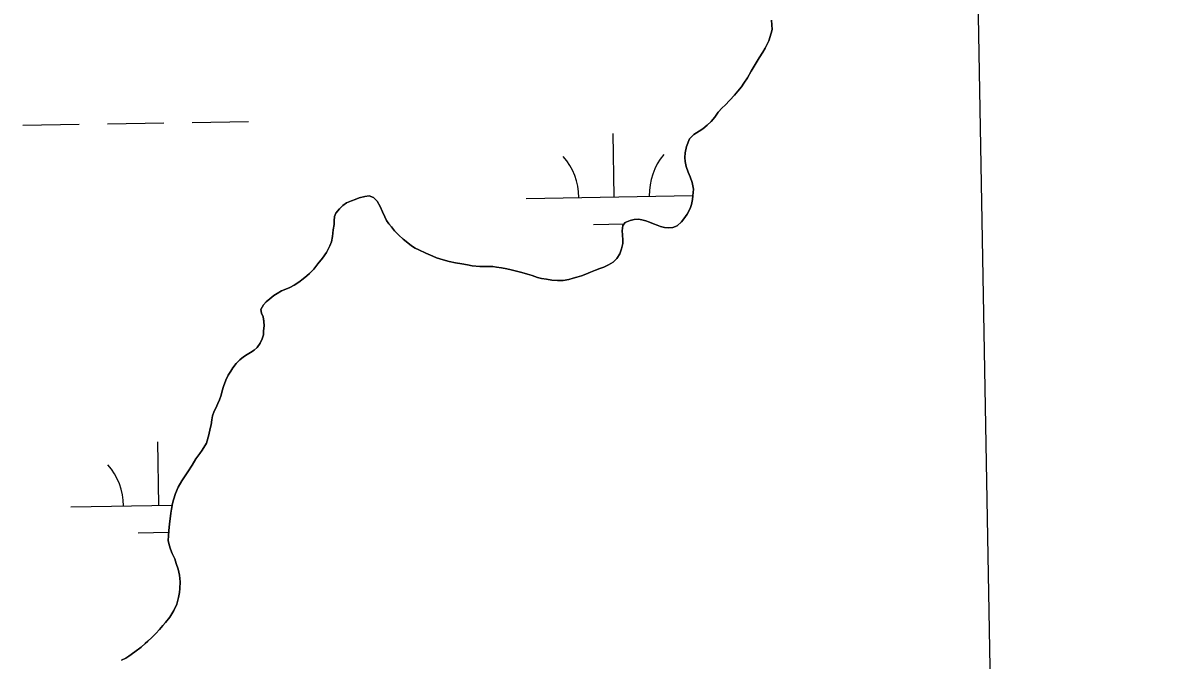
# Model space of a CAD drawing. Extents: x 3887375 to 3925618, y 296674 to 322633.
# Drawn here: x 3922768 to 3923418, y 313768 to 314131 of the extents above; entities that cross this region are included whole.
import ezdxf

# ---------------------------------------------------------------- set-up
doc = ezdxf.new("R2010")
doc.units = 0
for name, color, linetype in [('V-GRID-FRAM', 7, 'Continuous'), ('V-TOPO-SHOR', 7, 'Continuous'), ('V-WETL-SWMP', 7, 'Continuous')]:
    doc.layers.add(name, color=color, linetype=linetype)

msp = doc.modelspace()

# ---------------------------------------------------------------- linework, layer by layer
at = {"layer": 'V-GRID-FRAM'}
msp.add_lwpolyline([(3891343.33, 320285.84), (3923192.81, 320832.52), (3923512.79, 302652.88), (3891647.44, 302105.93), (3891343.33, 320285.84)], dxfattribs=at)
at = {"layer": 'V-TOPO-SHOR'}
for points in [[(3923147.93, 314027.32), (3923148.41, 314030.17), (3923148.65, 314032.24), (3923149.04, 314035.95), (3923148.39, 314039.83), (3923147.15, 314043), (3923146.09, 314045.66), (3923144.93, 314048.92), (3923144.29, 314051.76), (3923144.1, 314054.09), (3923144.24, 314056.59), (3923145.15, 314060.3), (3923146.83, 314064.55), (3923149.29, 314067.16), (3923152.21, 314068.92), (3923154.43, 314070.41), (3923156.82, 314072.33), (3923159.04, 314074.51), (3923161.08, 314076.95), (3923163.12, 314079.81), (3923165.42, 314082.25), (3923166.96, 314083.82), (3923169.6, 314086.52), (3923172.33, 314089.4), (3923174.2, 314091.66), (3923176.32, 314094.27), (3923177.59, 314096.18), (3923179.63, 314099.39), (3923181.74, 314103.03), (3923184.02, 314106.94), (3923186.31, 314110.67), (3923188.35, 314113.79), (3923189.78, 314116.22), (3923191.81, 314120.3), (3923193.23, 314124.62), (3923193.63, 314126.78), (3923193.6, 314129.46), (3923193.32, 314132.04)], [(3922931.14, 313988.12), (3922933.52, 313990.65), (3922935.9, 313993.61), (3922938.37, 313996.74), (3922940.66, 314000.12), (3922942.69, 314003.85), (3922943.52, 314006.1), (3922944.18, 314009.22), (3922944.48, 314012.84), (3922945.05, 314015.95), (3922945.12, 314018.1), (3922945.26, 314020.52), (3922946.1, 314022.34), (3922948.15, 314024.77), (3922950.02, 314026.69), (3922952.16, 314028.18), (3922954.99, 314029.5), (3922957.05, 314030.22), (3922959.37, 314031.02), (3922962.46, 314031.91), (3922964.87, 314032.2), (3922967.38, 314031.28), (3922969.56, 314029.23), (3922971.23, 314026.24), (3922972.56, 314023.23), (3922973.8, 314020.23), (3922974.77, 314018.26), (3922976.17, 314016.29), (3922977.56, 314014.58), (3922979.4, 314012.36), (3922981.84, 314009.98), (3922984.28, 314007.59), (3922986.89, 314005.46), (3922988.89, 314003.93), (3922991.15, 314002.49), (3922993.23, 314001.48), (3922997.04, 313999.71), (3923001.02, 313997.95), (3923003.27, 313997.11), (3923006.99, 313995.95), (3923010.45, 313995.03), (3923013.91, 313994.21), (3923017.53, 313993.56), (3923020.82, 313992.99), (3923023.5, 313992.42), (3923027.72, 313992.12), (3923031.52, 313992.08), (3923035.14, 313992.03), (3923037.21, 313991.79), (3923040.14, 313991.31), (3923043.08, 313990.74), (3923045.58, 313990.25), (3923048.52, 313989.51), (3923050.86, 313988.84), (3923052.85, 313988.35), (3923054.92, 313987.77), (3923057.43, 313986.93), (3923060.54, 313985.93), (3923062.71, 313985.35), (3923065.56, 313984.86), (3923068.67, 313984.38), (3923071.86, 313984.16), (3923075.04, 313984.19), (3923078.23, 313984.75), (3923080.72, 313985.38), (3923082.78, 313986.01), (3923085.45, 313986.81), (3923087.85, 313987.7), (3923090.68, 313988.85), (3923093.34, 313990), (3923095.83, 313990.89), (3923098.24, 313991.78), (3923100.81, 313993.01), (3923103.55, 313994.6), (3923105.6, 313996.6), (3923107.21, 313999.29), (3923108.12, 314002.06), (3923108.86, 314005.09), (3923109.01, 314007.15), (3923108.81, 314010.17), (3923108.61, 314012.41), (3923108.92, 314015.34), (3923110.2, 314017.08), (3923113.12, 314018.23), (3923115.44, 314018.86), (3923117.76, 314019.06), (3923119.75, 314018.57), (3923122, 314018.07), (3923124.07, 314017.23), (3923126.41, 314016.4), (3923128.49, 314015.56), (3923130.39, 314014.8), (3923132.55, 314014.31), (3923135.06, 314013.99), (3923137.38, 314014.28), (3923139.7, 314015.25), (3923142.17, 314017.52), (3923143.62, 314019.09), (3923145.49, 314021.86), (3923147.18, 314024.99), (3923147.93, 314027.32)], [(3922824.35, 313768.43), (3922826.83, 313769.58), (3922828.55, 313770.72), (3922831.88, 313773.09), (3922835.56, 313775.88), (3922837.86, 313777.89), (3922839.4, 313779.29), (3922841.53, 313781.21), (3922843.83, 313783.48), (3922845.88, 313785.82), (3922847.92, 313788.17), (3922849.28, 313789.83), (3922851.75, 313792.87), (3922854.12, 313796.6), (3922855.72, 313800.24), (3922856.8, 313803.96), (3922857.2, 313806.9), (3922857.52, 313809.05), (3922857.64, 313813.02), (3922857.35, 313816.72), (3922856.53, 313820.16), (3922855.46, 313823.34), (3922854.57, 313826), (3922853.16, 313829), (3922852.18, 313831.41), (3922851.38, 313833.9), (3922850.92, 313836.48), (3922850.98, 313838.98), (3922851.21, 313841.91), (3922851.59, 313845.97), (3922851.99, 313848.73), (3922852.39, 313852.01), (3922852.71, 313854.26), (3922853.27, 313857.45), (3922853.86, 313859.53), (3922855.02, 313863.16), (3922856.54, 313866.71), (3922858.65, 313870.35), (3922860.52, 313873.22), (3922861.96, 313875.48), (3922864.41, 313879.3), (3922866.62, 313882.77), (3922868.82, 313885.81), (3922870.18, 313887.81), (3922872.64, 313891.8), (3922873.96, 313896.38), (3922874.79, 313900.01), (3922875.2, 313902.17), (3922875.59, 313904.93), (3922876.09, 313907.27), (3922876.92, 313909.86), (3922877.85, 313911.68), (3922879.11, 313914.28), (3922879.95, 313916.27), (3922880.87, 313918.96), (3922881.53, 313921.38), (3922882.2, 313923.88), (3922883.53, 313927.6), (3922884.97, 313930.38), (3922886.41, 313932.72), (3922887.59, 313934.55), (3922889.55, 313936.98), (3922891.51, 313939.07), (3922893.65, 313940.82), (3922895.7, 313942.14), (3922897.5, 313943.19), (3922899.64, 313944.51), (3922901.43, 313946.16), (3922903.13, 313948.51), (3922904.14, 313950.93), (3922904.89, 313953.36), (3922905.03, 313955.51), (3922905.26, 313958.36), (3922905.23, 313960.94), (3922904.86, 313963.44), (3922903.89, 313965.67), (3922903.44, 313967.65), (3922904.96, 313970.25), (3922906.58, 313971.99), (3922908.54, 313973.74), (3922910.93, 313975.58), (3922912.73, 313976.8), (3922915.13, 313978.21), (3922917.7, 313979.27), (3922919.85, 313980.24), (3922922.33, 313981.48), (3922924.99, 313983.15), (3922927.55, 313985.07), (3922929.51, 313986.73), (3922931.14, 313988.12)]]:
    msp.add_lwpolyline(points, dxfattribs=at)
at = {"layer": 'V-WETL-SWMP'}
for p, q in [((3923193.32, 314132.04), (3923193.6, 314129.46)), ((3923193.6, 314129.46), (3923193.63, 314126.78)), ((3923193.23, 314124.62), (3923191.81, 314120.3)), ((3923193.63, 314126.78), (3923193.23, 314124.62)), ((3923189.79, 314116.22), (3923188.35, 314113.79)), ((3923191.81, 314120.3), (3923189.79, 314116.22)), ((3923186.31, 314110.67), (3923184.03, 314106.94)), ((3923188.35, 314113.79), (3923186.31, 314110.67)), ((3923181.74, 314103.03), (3923179.63, 314099.39)), ((3923184.03, 314106.94), (3923181.74, 314103.03)), ((3923177.59, 314096.18), (3923176.32, 314094.27)), ((3923179.63, 314099.39), (3923177.59, 314096.18)), ((3923174.2, 314091.66), (3923172.32, 314089.4)), ((3923176.32, 314094.27), (3923174.2, 314091.66)), ((3923166.96, 314083.82), (3923165.42, 314082.25)), ((3923169.6, 314086.52), (3923166.96, 314083.82)), ((3923172.32, 314089.4), (3923169.6, 314086.52)), ((3923161.08, 314076.95), (3923159.04, 314074.51)), ((3923163.12, 314079.81), (3923161.08, 314076.95)), ((3923165.42, 314082.25), (3923163.12, 314079.81)), ((3922768.4, 314072.36), (3922800.4, 314072.91)), ((3922816.4, 314073.18), (3922848.39, 314073.73)), ((3922864.39, 314074.01), (3922896.39, 314074.55)), ((3923154.43, 314070.41), (3923152.21, 314068.92)), ((3923156.82, 314072.33), (3923154.43, 314070.41)), ((3923159.04, 314074.51), (3923156.82, 314072.33)), ((3923104, 314031.68), (3923103.38, 314067.68)), ((3923146.83, 314064.55), (3923145.15, 314060.31)), ((3923149.3, 314067.16), (3923146.83, 314064.55)), ((3923152.21, 314068.92), (3923149.3, 314067.16)), ((3923145.15, 314060.31), (3923144.24, 314056.59)), ((3923144.24, 314056.59), (3923144.1, 314054.09)), ((3923144.1, 314054.09), (3923144.29, 314051.76)), ((3923144.29, 314051.76), (3923144.93, 314048.92)), ((3923144.93, 314048.92), (3923146.08, 314045.66)), ((3923146.08, 314045.66), (3923147.15, 314043)), ((3923147.15, 314043), (3923148.39, 314039.83)), ((3923148.39, 314039.83), (3923149.04, 314035.96)), ((3922962.46, 314031.91), (3922959.37, 314031.02)), ((3922964.87, 314032.2), (3922962.46, 314031.91)), ((3922967.38, 314031.28), (3922964.87, 314032.2)), ((3922969.56, 314029.23), (3922967.38, 314031.28)), ((3923054, 314030.82), (3923148.67, 314032.45)), ((3923148.65, 314032.24), (3923148.41, 314030.17)), ((3923149.04, 314035.96), (3923148.65, 314032.24)), ((3922948.15, 314024.77), (3922946.1, 314022.34)), ((3922950.02, 314026.69), (3922948.15, 314024.77)), ((3922952.16, 314028.18), (3922950.02, 314026.69)), ((3922954.99, 314029.5), (3922952.16, 314028.18)), ((3922957.05, 314030.22), (3922954.99, 314029.5)), ((3922959.37, 314031.02), (3922957.05, 314030.22)), ((3922971.23, 314026.24), (3922969.56, 314029.23)), ((3922972.56, 314023.23), (3922971.23, 314026.24)), ((3923147.18, 314024.99), (3923145.48, 314021.86)), ((3923147.93, 314027.32), (3923147.18, 314024.99)), ((3923148.41, 314030.17), (3923147.93, 314027.32)), ((3922945.26, 314020.52), (3922945.12, 314018.1)), ((3922946.1, 314022.34), (3922945.26, 314020.52)), ((3922973.8, 314020.23), (3922972.56, 314023.23)), ((3922974.77, 314018.26), (3922973.8, 314020.23)), ((3922976.17, 314016.29), (3922974.77, 314018.26)), ((3923113.12, 314018.23), (3923110.2, 314017.08)), ((3923115.44, 314018.86), (3923113.12, 314018.23)), ((3923117.76, 314019.06), (3923115.44, 314018.86)), ((3923119.75, 314018.56), (3923117.76, 314019.06)), ((3923122, 314018.07), (3923119.75, 314018.56)), ((3923143.62, 314019.09), (3923142.17, 314017.52)), ((3923145.48, 314021.86), (3923143.62, 314019.09)), ((3922944.48, 314012.84), (3922944.18, 314009.22)), ((3922945.05, 314015.95), (3922944.48, 314012.84)), ((3922945.12, 314018.1), (3922945.05, 314015.95)), ((3922977.56, 314014.58), (3922976.17, 314016.29)), ((3922979.4, 314012.36), (3922977.56, 314014.58)), ((3922981.84, 314009.98), (3922979.4, 314012.36)), ((3923092.26, 314016.05), (3923109.66, 314016.34)), ((3923108.92, 314015.34), (3923108.61, 314012.41)), ((3923108.61, 314012.41), (3923108.81, 314010.17)), ((3923110.2, 314017.08), (3923108.92, 314015.34)), ((3923124.07, 314017.23), (3923122, 314018.07)), ((3923126.41, 314016.4), (3923124.07, 314017.23)), ((3923128.49, 314015.56), (3923126.41, 314016.4)), ((3923130.39, 314014.8), (3923128.49, 314015.56)), ((3923132.55, 314014.31), (3923130.39, 314014.8)), ((3923135.06, 314013.99), (3923132.55, 314014.31)), ((3923137.38, 314014.28), (3923135.06, 314013.99)), ((3923139.7, 314015.25), (3923137.38, 314014.28)), ((3923142.17, 314017.52), (3923139.7, 314015.25)), ((3922943.52, 314006.1), (3922942.69, 314003.85)), ((3922944.18, 314009.22), (3922943.52, 314006.1)), ((3922984.28, 314007.59), (3922981.84, 314009.98)), ((3922986.89, 314005.46), (3922984.28, 314007.59)), ((3922988.89, 314003.93), (3922986.89, 314005.46)), ((3923108.81, 314010.17), (3923109.01, 314007.15)), ((3923109.01, 314007.15), (3923108.86, 314005.08)), ((3922940.66, 314000.12), (3922938.37, 313996.74)), ((3922942.69, 314003.85), (3922940.66, 314000.12)), ((3922991.15, 314002.49), (3922988.89, 314003.93)), ((3922993.23, 314001.48), (3922991.15, 314002.49)), ((3922997.04, 313999.71), (3922993.23, 314001.48)), ((3923001.02, 313997.95), (3922997.04, 313999.71)), ((3923107.2, 313999.29), (3923105.6, 313996.6)), ((3923108.12, 314002.06), (3923107.2, 313999.29)), ((3923108.86, 314005.08), (3923108.12, 314002.06)), ((3922935.9, 313993.61), (3922933.52, 313990.65)), ((3922938.37, 313996.74), (3922935.9, 313993.61)), ((3923003.27, 313997.11), (3923001.02, 313997.95)), ((3923006.99, 313995.94), (3923003.27, 313997.11)), ((3923010.45, 313995.03), (3923006.99, 313995.94)), ((3923013.91, 313994.21), (3923010.45, 313995.03)), ((3923017.53, 313993.56), (3923013.91, 313994.21)), ((3923020.82, 313992.99), (3923017.53, 313993.56)), ((3923023.49, 313992.42), (3923020.82, 313992.99)), ((3923027.72, 313992.12), (3923023.49, 313992.42)), ((3923100.81, 313993.01), (3923098.24, 313991.78)), ((3923103.55, 313994.6), (3923100.81, 313993.01)), ((3923105.6, 313996.6), (3923103.55, 313994.6)), ((3922929.51, 313986.73), (3922927.55, 313985.07)), ((3922931.14, 313988.12), (3922929.51, 313986.73)), ((3922933.52, 313990.65), (3922931.14, 313988.12)), ((3923031.52, 313992.08), (3923027.72, 313992.12)), ((3923035.14, 313992.03), (3923031.52, 313992.08)), ((3923037.21, 313991.79), (3923035.14, 313992.03)), ((3923040.14, 313991.31), (3923037.21, 313991.79)), ((3923043.08, 313990.74), (3923040.14, 313991.31)), ((3923045.58, 313990.25), (3923043.08, 313990.74)), ((3923048.52, 313989.51), (3923045.58, 313990.25)), ((3923050.86, 313988.84), (3923048.52, 313989.51)), ((3923052.85, 313988.35), (3923050.86, 313988.84)), ((3923054.92, 313987.77), (3923052.85, 313988.35)), ((3923057.43, 313986.93), (3923054.92, 313987.77)), ((3923060.54, 313985.93), (3923057.43, 313986.93)), ((3923062.71, 313985.35), (3923060.54, 313985.93)), ((3923082.78, 313986.01), (3923080.72, 313985.38)), ((3923085.45, 313986.81), (3923082.78, 313986.01)), ((3923087.85, 313987.7), (3923085.45, 313986.81)), ((3923090.68, 313988.85), (3923087.85, 313987.7)), ((3923093.34, 313990), (3923090.68, 313988.85)), ((3923095.83, 313990.89), (3923093.34, 313990)), ((3923098.24, 313991.78), (3923095.83, 313990.89)), ((3922917.7, 313979.27), (3922915.13, 313978.21)), ((3922919.85, 313980.24), (3922917.7, 313979.27)), ((3922922.33, 313981.48), (3922919.85, 313980.24)), ((3922924.98, 313983.14), (3922922.33, 313981.48)), ((3922927.55, 313985.07), (3922924.98, 313983.14)), ((3923065.56, 313984.87), (3923062.71, 313985.35)), ((3923068.67, 313984.38), (3923065.56, 313984.87)), ((3923071.86, 313984.16), (3923068.67, 313984.38)), ((3923075.05, 313984.19), (3923071.86, 313984.16)), ((3923078.23, 313984.75), (3923075.05, 313984.19)), ((3923080.72, 313985.38), (3923078.23, 313984.75)), ((3922908.54, 313973.74), (3922906.58, 313971.99)), ((3922910.93, 313975.58), (3922908.54, 313973.74)), ((3922912.73, 313976.8), (3922910.93, 313975.58)), ((3922915.13, 313978.21), (3922912.73, 313976.8)), ((3922904.96, 313970.25), (3922903.43, 313967.65)), ((3922903.43, 313967.65), (3922903.89, 313965.67)), ((3922906.58, 313971.99), (3922904.96, 313970.25)), ((3922903.89, 313965.67), (3922904.86, 313963.44)), ((3922904.86, 313963.44), (3922905.23, 313960.95)), ((3922905.23, 313960.95), (3922905.26, 313958.36)), ((3922904.89, 313953.36), (3922904.14, 313950.93)), ((3922905.03, 313955.51), (3922904.89, 313953.36)), ((3922905.26, 313958.36), (3922905.03, 313955.51)), ((3922903.13, 313948.51), (3922901.43, 313946.16)), ((3922904.14, 313950.93), (3922903.13, 313948.51)), ((3922893.65, 313940.82), (3922891.51, 313939.07)), ((3922895.7, 313942.14), (3922893.65, 313940.82)), ((3922897.5, 313943.19), (3922895.7, 313942.14)), ((3922899.64, 313944.51), (3922897.5, 313943.19)), ((3922901.43, 313946.16), (3922899.64, 313944.51)), ((3922887.59, 313934.55), (3922886.41, 313932.72)), ((3922889.55, 313936.98), (3922887.59, 313934.55)), ((3922891.51, 313939.07), (3922889.55, 313936.98)), ((3922883.53, 313927.6), (3922882.2, 313923.88)), ((3922884.97, 313930.38), (3922883.53, 313927.6)), ((3922886.41, 313932.72), (3922884.97, 313930.38)), ((3922881.53, 313921.38), (3922880.87, 313918.96)), ((3922882.2, 313923.88), (3922881.53, 313921.38)), ((3922879.11, 313914.28), (3922877.85, 313911.68)), ((3922879.95, 313916.27), (3922879.11, 313914.28)), ((3922880.87, 313918.96), (3922879.95, 313916.27)), ((3922876.92, 313909.86), (3922876.09, 313907.27)), ((3922877.85, 313911.68), (3922876.92, 313909.86)), ((3922875.19, 313902.17), (3922874.79, 313900.01)), ((3922875.59, 313904.93), (3922875.19, 313902.17)), ((3922876.09, 313907.27), (3922875.59, 313904.93)), ((3922873.96, 313896.38), (3922872.64, 313891.8)), ((3922874.79, 313900.01), (3922873.96, 313896.38)), ((3922845.53, 313856.41), (3922844.91, 313892.4)), ((3922872.64, 313891.8), (3922870.18, 313887.81)), ((3922866.62, 313882.77), (3922864.41, 313879.3)), ((3922868.82, 313885.81), (3922866.62, 313882.77)), ((3922870.18, 313887.81), (3922868.82, 313885.81)), ((3922861.96, 313875.48), (3922860.51, 313873.22)), ((3922864.41, 313879.3), (3922861.96, 313875.48)), ((3922858.65, 313870.35), (3922856.54, 313866.71)), ((3922860.51, 313873.22), (3922858.65, 313870.35)), ((3922855.02, 313863.16), (3922853.86, 313859.53)), ((3922856.54, 313866.71), (3922855.02, 313863.16)), ((3922795.54, 313855.55), (3922853.11, 313856.54)), ((3922853.27, 313857.45), (3922852.71, 313854.25)), ((3922853.86, 313859.53), (3922853.27, 313857.45)), ((3922852.39, 313852.01), (3922851.99, 313848.73)), ((3922852.71, 313854.25), (3922852.39, 313852.01)), ((3922851.59, 313845.97), (3922851.21, 313841.91)), ((3922851.99, 313848.73), (3922851.59, 313845.97)), ((3922833.8, 313840.77), (3922851.14, 313841.07)), ((3922850.98, 313838.98), (3922850.92, 313836.48)), ((3922850.92, 313836.48), (3922851.38, 313833.9)), ((3922851.21, 313841.91), (3922850.98, 313838.98)), ((3922851.38, 313833.9), (3922852.18, 313831.41)), ((3922852.18, 313831.41), (3922853.16, 313829)), ((3922853.16, 313829), (3922854.57, 313826)), ((3922854.57, 313826), (3922855.46, 313823.34)), ((3922855.46, 313823.34), (3922856.53, 313820.16)), ((3922856.53, 313820.16), (3922857.35, 313816.72)), ((3922857.35, 313816.72), (3922857.64, 313813.02)), ((3922857.64, 313813.02), (3922857.52, 313809.05)), ((3922856.8, 313803.96), (3922855.72, 313800.24)), ((3922857.2, 313806.9), (3922856.8, 313803.96)), ((3922857.52, 313809.05), (3922857.2, 313806.9)), ((3922855.72, 313800.24), (3922854.12, 313796.6)), ((3922851.75, 313792.87), (3922849.28, 313789.83)), ((3922854.12, 313796.6), (3922851.75, 313792.87)), ((3922845.88, 313785.82), (3922843.83, 313783.48)), ((3922847.92, 313788.17), (3922845.88, 313785.82)), ((3922849.28, 313789.83), (3922847.92, 313788.17)), ((3922837.86, 313777.89), (3922835.56, 313775.88)), ((3922839.4, 313779.29), (3922837.86, 313777.89)), ((3922841.53, 313781.21), (3922839.4, 313779.29)), ((3922843.83, 313783.48), (3922841.53, 313781.21)), ((3922831.88, 313773.09), (3922828.54, 313770.72)), ((3922835.56, 313775.88), (3922831.88, 313773.09)), ((3922826.83, 313769.58), (3922824.35, 313768.43)), ((3922828.54, 313770.72), (3922826.83, 313769.58))]:
    msp.add_line(p, q, dxfattribs=at)
for centre, start, end in [((3923048.75, 314031.21), 0.21154, 41.7552), ((3923159.22, 314033.1), 140.21154, 181.75519), ((3922790.29, 313855.93), 0.21154, 41.7552)]:
    msp.add_arc(centre, 35.25, start, end, dxfattribs=at)

doc.saveas('drawing.dxf')
